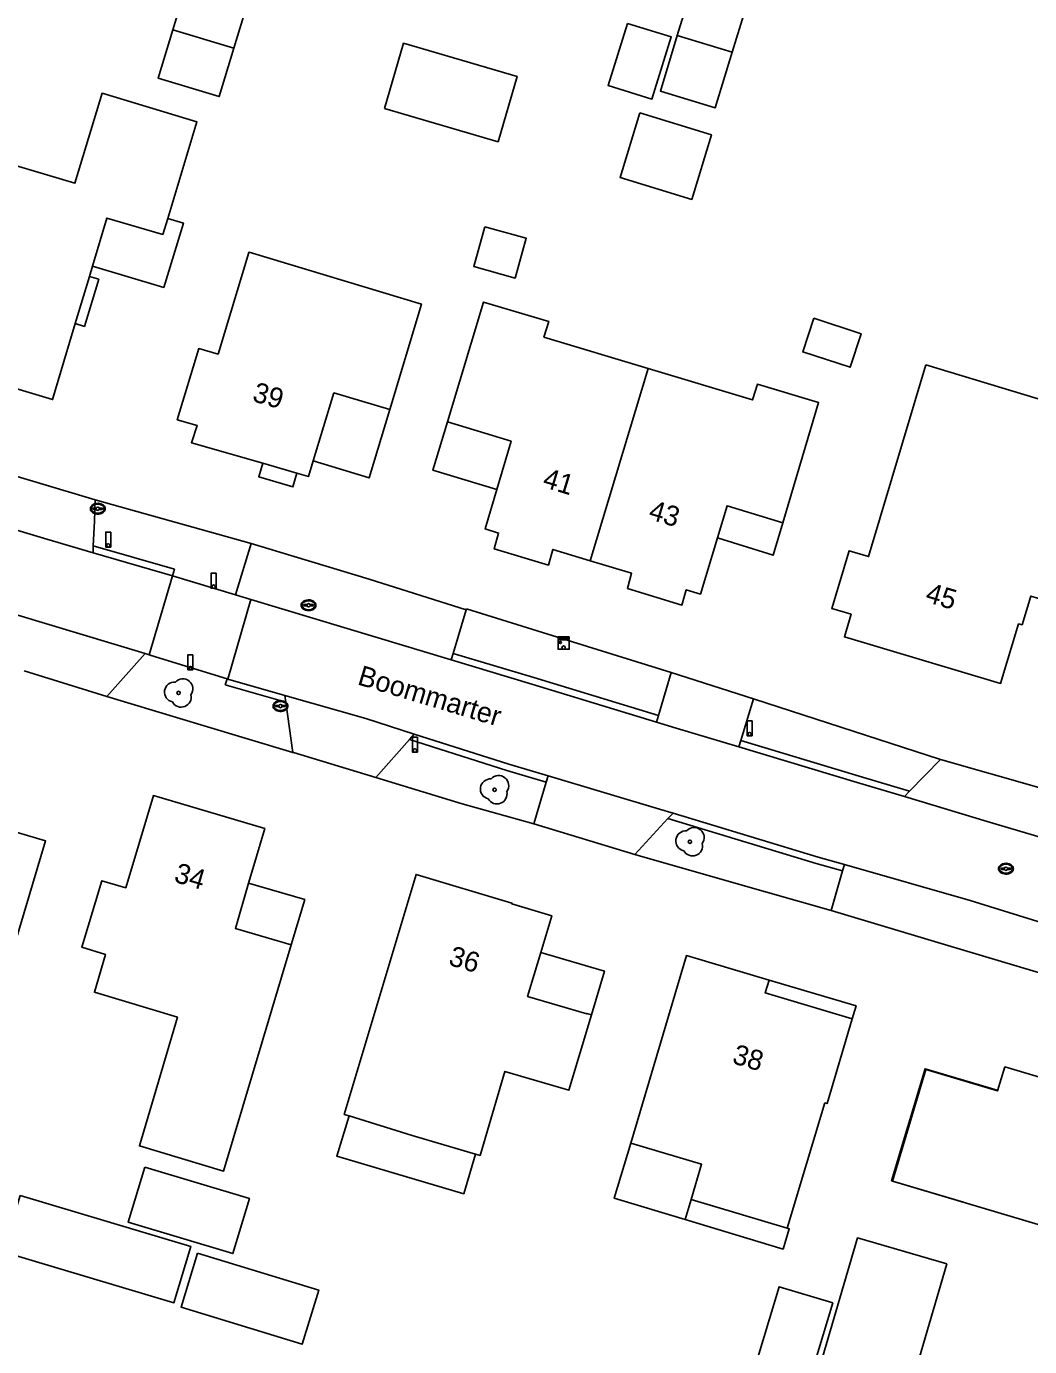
# Model space of a CAD drawing. Extents: x 194485 to 197793, y 468269 to 470822.
# Drawn here: x 197662.2 to 197722.3, y 468527.1 to 468606.2 of the extents above; entities that cross this region are included whole.
import ezdxf

# ---------------------------------------------------------------- set-up
doc = ezdxf.new("R2010")
doc.units = 0
for name, color, linetype in [('BAG plantopografie panden lijnelement overig', 7, 'Continuous'), ('BGT begrenzing pand op maaiveld onder overbouw', 7, 'Continuous'), ('BGT grensvlak gebouwinstallatie plus 1', 7, 'Continuous'), ('BGT grensvlak onbegroeid terreindeel', 7, 'Continuous'), ('BGT grensvlak ondersteunend wegdeel', 7, 'Continuous'), ('BGT grensvlak overig bouwwerk uitbreiding populatie', 7, 'Continuous'), ('BGT grensvlak pand deel overbouw', 7, 'Continuous'), ('BGT grensvlak pand op maaiveld', 7, 'Continuous'), ('BGT grensvlak pand op maaiveld LR', 7, 'Continuous'), ('BGT grensvlak wegdeel', 7, 'Continuous'), ('BGT puntobject kast telecom kast', 7, 'Continuous'), ('BGT puntobject paal afsluitpaal', 7, 'Continuous'), ('BGT puntobject paal lichtmast', 7, 'Continuous'), ('BGT puntobject put inspectie- rioolput', 7, 'Continuous'), ('BGT puntobject put kolk', 7, 'Continuous'), ('BGT puntobject vegetatieobject boom', 7, 'Continuous'), ('BGT tekst huisnummerreeks', 7, 'Continuous'), ('BGT tekst openbare ruimte label weg', 7, 'Continuous')]:
    doc.layers.add(name, color=color, linetype=linetype)

msp = doc.modelspace()

# ---------------------------------------------------------------- linework, layer by layer
at = {"layer": 'BAG plantopografie panden lijnelement overig'}
msp.add_lwpolyline([(197720.378, 468542.442), (197716.066, 468543.734), (197714.057, 468537.027), (197718.369, 468535.736)], dxfattribs=at)
at = {"layer": 'BGT begrenzing pand op maaiveld onder overbouw'}
msp.add_line((197702.055, 468535.906), (197707.791, 468534.183), dxfattribs=at)
at = {"layer": 'BGT grensvlak gebouwinstallatie plus 1'}
for points in [[(197704.5, 468604.618), (197706.063, 468609.678), (197702.783, 468610.691), (197701.22, 468605.631)], [(197674.652, 468604.863), (197675.665, 468608.223), (197672.01, 468609.325), (197670.997, 468605.965)], [(197683.677, 468601.245), (197690.484, 468599.259), (197691.625, 468603.173), (197684.819, 468605.158), (197683.677, 468601.245)], [(197698.971, 468600.991), (197703.262, 468599.681), (197702.08, 468595.806), (197697.788, 468597.116), (197698.971, 468600.991)], [(197666.188, 468591.803), (197670.459, 468590.529), (197671.633, 468594.387), (197670.69, 468594.667)], [(197665.158, 468588.362), (197665.701, 468588.196), (197666.559, 468591.026), (197666.006, 468591.195)], [(197679.405, 468580.143), (197682.761, 468579.127), (197683.991, 468583.215)], [(197687.452, 468582.48), (197686.583, 468579.584), (197690.404, 468578.425)], [(197678.435, 468579.402), (197678.189, 468578.58), (197676.146, 468579.188), (197676.387, 468579.996)], [(197707.549, 468576.441), (197706.97, 468574.49), (197703.622, 468575.527)], [(197678.087, 468551.145), (197678.899, 468553.863), (197675.538, 468554.848)], [(197696.073, 468546.966), (197696.851, 468549.58), (197693.042, 468550.705)], [(197706.72, 468549.043), (197711.925, 468547.498), (197711.698, 468546.73)], [(197689.129, 468538.62), (197688.427, 468536.241), (197680.82, 468538.499), (197681.564, 468540.905)], [(197698.426, 468539.279), (197697.445, 468535.978), (197701.698, 468534.697)], [(197669.314, 468537.839), (197675.589, 468535.962), (197674.601, 468532.657), (197668.325, 468534.534), (197669.314, 468537.839)], [(197661.857, 468536.149), (197672.07, 468533.093), (197671.059, 468529.713), (197660.845, 468532.77), (197661.857, 468536.149)], [(197717.357, 468532.038), (197714.429, 468522.026), (197709.077, 468523.591), (197712.006, 468533.603), (197717.357, 468532.038)], [(197672.481, 468532.689), (197679.738, 468530.479), (197678.75, 468527.235), (197671.494, 468529.445), (197672.481, 468532.689)], [(197710.532, 468529.704), (197708.424, 468522.7), (197705.204, 468523.669), (197707.312, 468530.673), (197710.532, 468529.704)]]:
    msp.add_lwpolyline(points, dxfattribs=at)
at = {"layer": 'BGT grensvlak onbegroeid terreindeel'}
for p, q in [((197666.355, 468577.811), (197675.689, 468575.185)), ((197688.584, 468571.279), (197688.564, 468571.211)), ((197705.778, 468565.888), (197716.99, 468562.254))]:
    msp.add_line(p, q, dxfattribs=at)
for points in [[(197688.584, 468571.279), (197694.935, 468569.305), (197700.857, 468567.473)], [(197667.051, 468566.031), (197672.876, 468564.276), (197678.197, 468562.684)], [(197683.162, 468561.185), (197688.327, 468559.602), (197692.62, 468558.406)], [(197710.427, 468553.206), (197704.602, 468554.868), (197698.667, 468556.565)]]:
    msp.add_lwpolyline(points, dxfattribs=at)
at = {"layer": 'BGT grensvlak ondersteunend wegdeel'}
for p in [(197674.254, 468567.078), (197677.77, 468565.684)]:
    msp.add_line(p, (197674.143, 468566.729), dxfattribs=at)
for points in [[(197666.236, 468575.05), (197671.09, 468573.65), (197670.979, 468573.266)], [(197700.087, 468564.883), (197692.631, 468567.158), (197687.783, 468568.612)], [(197685.173, 468563.45), (197691.01, 468561.597), (197693.363, 468560.894)], [(197705.03, 468563.392), (197712.105, 468561.266), (197715.137, 468560.358)], [(197700.659, 468558.712), (197709.545, 468556.028), (197711.118, 468555.578)]]:
    msp.add_lwpolyline(points, dxfattribs=at)
at = {"layer": 'BGT grensvlak overig bouwwerk uitbreiding populatie'}
for points in [[(197698.228, 468606.348), (197697.076, 468602.632), (197699.701, 468601.818), (197700.853, 468605.534), (197698.228, 468606.348)], [(197689.686, 468594.165), (197692.169, 468593.473), (197691.505, 468591.094), (197689.023, 468591.786), (197689.686, 468594.165)], [(197709.39, 468588.684), (197712.232, 468587.762), (197711.58, 468585.75), (197708.737, 468586.672), (197709.39, 468588.684)]]:
    msp.add_lwpolyline(points, dxfattribs=at)
at = {"layer": 'BGT grensvlak pand deel overbouw'}
msp.add_line((197702.055, 468535.906), (197701.698, 468534.697), dxfattribs=at)
msp.add_lwpolyline([(197701.698, 468534.697), (197707.561, 468532.934), (197707.926, 468534.142), (197707.791, 468534.183)], dxfattribs=at)
at = {"layer": 'BGT grensvlak pand op maaiveld'}
for p, q in [((197674.652, 468604.863), (197670.997, 468605.965)), ((197701.22, 468605.631), (197704.5, 468604.618)), ((197666.006, 468591.195), (197666.188, 468591.803)), ((197665.158, 468588.362), (197666.006, 468591.195)), ((197676.387, 468579.996), (197678.435, 468579.402))]:
    msp.add_line(p, q, dxfattribs=at)
for points in [[(197670.997, 468605.965), (197670.121, 468603.061), (197673.776, 468601.959), (197674.652, 468604.863)], [(197704.5, 468604.618), (197703.491, 468601.284), (197700.211, 468602.297), (197701.22, 468605.631)], [(197670.69, 468594.667), (197672.442, 468600.455), (197666.761, 468602.161), (197665.133, 468596.777), (197659.338, 468598.502), (197659.177, 468597.967), (197657.744, 468598.397), (197656.328, 468593.701), (197657.767, 468593.269), (197655.66, 468586.247), (197663.796, 468583.811), (197665.158, 468588.362)], [(197666.188, 468591.803), (197667.05, 468594.685), (197670.399, 468593.707), (197670.69, 468594.667)], [(197676.387, 468579.996), (197672.116, 468581.233), (197672.448, 468582.268), (197671.261, 468582.609), (197672.551, 468586.871), (197673.707, 468586.54), (197675.546, 468592.632), (197675.569, 468592.638), (197685.894, 468589.539), (197683.991, 468583.215)], [(197699.477, 468585.672), (197693.231, 468587.553), (197693.521, 468588.497), (197689.605, 468589.657), (197687.452, 468582.48)], [(197716.116, 468585.899), (197712.682, 468574.407), (197711.507, 468574.761), (197710.476, 468571.304), (197711.633, 468570.955), (197711.233, 468569.6), (197720.587, 468566.812), (197721.664, 468570.38), (197721.876, 468570.324), (197722.398, 468572.041), (197726.181, 468570.912), (197728.517, 468578.669), (197724.718, 468579.788), (197725.668, 468582.992), (197716.116, 468585.899)], [(197707.549, 468576.441), (197709.685, 468583.636), (197706.021, 468584.733), (197705.723, 468583.79), (197699.477, 468585.672)], [(197679.405, 468580.143), (197680.644, 468584.218), (197683.991, 468583.215)], [(197687.452, 468582.48), (197691.267, 468581.32), (197690.404, 468578.425)], [(197678.435, 468579.402), (197679.12, 468579.204), (197679.405, 468580.143)], [(197695.998, 468574.164), (197693.761, 468574.84), (197693.499, 468573.901), (197690.256, 468574.882), (197690.518, 468575.821), (197689.702, 468576.068), (197690.404, 468578.425)], [(197707.549, 468576.441), (197704.204, 468577.458), (197703.622, 468575.527)], [(197703.622, 468575.527), (197702.609, 468572.164), (197701.756, 468572.422), (197701.5, 468571.505), (197698.228, 468572.494), (197698.484, 468573.412), (197695.998, 468574.164)], [(197656.791, 468549.995), (197660.815, 468548.803), (197663.377, 468557.374), (197659.571, 468558.51), (197660.852, 468562.786), (197656.176, 468564.17)], [(197675.538, 468554.848), (197675.73, 468555.504), (197676.51, 468558.115), (197669.833, 468560.09), (197668.18, 468554.573), (197666.754, 468554.99), (197665.546, 468551.012), (197666.96, 468550.585), (197666.303, 468548.311), (197671.273, 468546.821), (197668.996, 468539.11), (197674.039, 468537.598), (197678.087, 468551.145)], [(197693.042, 468550.705), (197693.702, 468552.901), (197691.301, 468553.62), (197691.298, 468553.621), (197691.308, 468553.653), (197685.568, 468555.37), (197681.265, 468540.997), (197681.564, 468540.905)], [(197678.087, 468551.145), (197674.747, 468552.141), (197675.538, 468554.848)], [(197696.073, 468546.966), (197695.801, 468547.046), (197695.791, 468547.013), (197692.248, 468548.061), (197693.042, 468550.705)], [(197706.72, 468549.043), (197701.762, 468550.515), (197698.426, 468539.279)], [(197711.698, 468546.73), (197706.492, 468548.272), (197706.72, 468549.043)], [(197689.129, 468538.62), (197689.4, 468538.54), (197690.892, 468543.569), (197694.728, 468542.447), (197696.073, 468546.966)], [(197707.791, 468534.183), (197710.061, 468541.688), (197710.192, 468541.649), (197711.698, 468546.73)], [(197714.109, 468537.008), (197716.113, 468543.694), (197720.409, 468542.409), (197720.841, 468543.839), (197727.349, 468541.906), (197727.613, 468542.775), (197732.137, 468541.42), (197729.88, 468533.868), (197724, 468535.619), (197723.579, 468534.185), (197714.109, 468537.008)], [(197681.564, 468540.905), (197685.344, 468539.736), (197689.129, 468538.62)], [(197698.426, 468539.279), (197702.678, 468538.013), (197702.055, 468535.906)]]:
    msp.add_lwpolyline(points, dxfattribs=at)
at = {"layer": 'BGT grensvlak pand op maaiveld LR'}
msp.add_line((197699.477, 468585.672), (197695.998, 468574.164), dxfattribs=at)
at = {"layer": 'BGT grensvlak wegdeel'}
for p, q in [((197666.219, 468574.642), (197666.236, 468575.05)), ((197675.689, 468575.185), (197674.762, 468572.12)), ((197666.219, 468574.642), (197670.979, 468573.266)), ((197669.584, 468568.525), (197670.979, 468573.266)), ((197670.979, 468573.266), (197674.762, 468572.12)), ((197675.662, 468571.847), (197674.294, 468567.066)), ((197674.762, 468572.12), (197675.662, 468571.847)), ((197669.349, 468568.596), (197661.519, 468570.961)), ((197688.564, 468571.211), (197687.783, 468568.612)), ((197667.051, 468566.031), (197669.349, 468568.596)), ((197669.584, 468568.525), (197669.349, 468568.596)), ((197669.71, 468568.486), (197669.584, 468568.525)), ((197674.254, 468567.078), (197669.71, 468568.486)), ((197687.783, 468568.612), (197687.668, 468568.229)), ((197667.051, 468566.031), (197662.088, 468567.557)), ((197674.294, 468567.066), (197674.254, 468567.078)), ((197677.712, 468566.087), (197674.294, 468567.066)), ((197700.857, 468567.473), (197700.087, 468564.883)), ((197700.857, 468567.473), (197705.778, 468565.888)), ((197677.77, 468565.684), (197677.712, 468566.087)), ((197678.197, 468562.684), (197677.77, 468565.684)), ((197705.778, 468565.888), (197705.03, 468563.392)), ((197700.087, 468564.883), (197699.973, 468564.499)), ((197685.465, 468563.778), (197685.173, 468563.45)), ((197685.173, 468563.45), (197683.162, 468561.185)), ((197705.03, 468563.392), (197704.915, 468563.009)), ((197716.99, 468562.254), (197715.137, 468560.358)), ((197693.363, 468560.894), (197693.478, 468561.278)), ((197692.62, 468558.406), (197693.363, 468560.894)), ((197715.137, 468560.358), (197714.821, 468560.035)), ((197700.962, 468559.04), (197700.659, 468558.712)), ((197692.62, 468558.406), (197698.667, 468556.565)), ((197700.659, 468558.712), (197698.667, 468556.565)), ((197711.118, 468555.578), (197711.23, 468555.963)), ((197710.427, 468553.206), (197711.118, 468555.578))]:
    msp.add_line(p, q, dxfattribs=at)
for points in [[(197661.277, 468579.332), (197665.748, 468577.993), (197666.355, 468577.811)], [(197666.236, 468575.05), (197666.299, 468576.529), (197666.355, 468577.811)], [(197659.494, 468576.638), (197663.442, 468575.445), (197666.219, 468574.642)], [(197675.689, 468575.185), (197682.762, 468573.066), (197688.564, 468571.211)], [(197675.662, 468571.847), (197683.095, 468569.601), (197687.668, 468568.229)], [(197699.973, 468564.499), (197692.515, 468566.775), (197687.668, 468568.229)], [(197677.712, 468566.087), (197682.554, 468564.702), (197685.465, 468563.778)], [(197704.915, 468563.009), (197701.146, 468564.141), (197699.973, 468564.499)], [(197685.465, 468563.778), (197691.128, 468561.98), (197693.478, 468561.278)], [(197704.915, 468563.009), (197711.99, 468560.883), (197714.821, 468560.035)], [(197683.162, 468561.185), (197678.223, 468562.676), (197678.197, 468562.684)], [(197728.067, 468559.268), (197723.39, 468560.791), (197723.272, 468560.433), (197722.729, 468560.61), (197716.99, 468562.254)], [(197693.478, 468561.278), (197700.162, 468559.282), (197700.962, 468559.04)], [(197728.633, 468555.934), (197719.782, 468558.547), (197714.821, 468560.035)], [(197700.962, 468559.04), (197709.658, 468556.413), (197711.23, 468555.963)], [(197711.23, 468555.963), (197718.763, 468553.804), (197725.972, 468551.577)], [(197710.427, 468553.206), (197717.224, 468551.175), (197723.863, 468549.191)]]:
    msp.add_lwpolyline(points, dxfattribs=at)
at = {"layer": 'BGT puntobject kast telecom kast'}
msp.add_lwpolyline([(197694.749, 468569.604), (197694.073, 468569.604), (197694.073, 468569.503), (197694.749, 468569.503)], close=True, dxfattribs=at)
msp.add_lwpolyline([(197694.411, 468568.856), (197694.749, 468568.856), (197694.749, 468569.43), (197694.073, 468569.43), (197694.073, 468568.856), (197694.411, 468568.856)], dxfattribs=at)
for centre, radius in [((197694.215, 468569.261), 0.0607), ((197694.411, 468568.956), 0.1)]:
    msp.add_circle(centre, radius, dxfattribs=at)
for start, end in [(0, 180), (180, 0)]:
    msp.add_arc((197694.411, 468568.956), 0.1, start, end, dxfattribs=at)
at = {"layer": 'BGT puntobject paal afsluitpaal'}
for points in [[(197673.587, 468573.415), (197673.287, 468573.415), (197673.287, 468572.515), (197673.437, 468572.515)], [(197673.437, 468572.515), (197673.587, 468572.515), (197673.587, 468573.415)], [(197672.198, 468568.534), (197671.898, 468568.534), (197671.898, 468567.634), (197672.048, 468567.634)], [(197672.048, 468567.634), (197672.198, 468567.634), (197672.198, 468568.534)]]:
    msp.add_lwpolyline(points, dxfattribs=at)
for centre, start, end in [((197673.437, 468572.615), 0, 180), ((197673.437, 468572.615), 0, 180), ((197673.437, 468572.615), 180, 0), ((197673.437, 468572.615), 180, 270), ((197673.437, 468572.615), 270, 0), ((197672.048, 468567.734), 0, 180), ((197672.048, 468567.734), 0, 180), ((197672.048, 468567.734), 180, 0), ((197672.048, 468567.734), 180, 270), ((197672.048, 468567.734), 270, 0)]:
    msp.add_arc(centre, 0.1, start, end, dxfattribs=at)
at = {"layer": 'BGT puntobject paal lichtmast'}
for points in [[(197667.284, 468575.882), (197666.984, 468575.882), (197666.984, 468574.982), (197667.134, 468574.982)], [(197667.134, 468574.982), (197667.284, 468574.982), (197667.284, 468575.882)], [(197705.697, 468564.578), (197705.397, 468564.578), (197705.397, 468563.678), (197705.547, 468563.678)], [(197705.547, 468563.678), (197705.697, 468563.678), (197705.697, 468564.578)], [(197685.653, 468563.595), (197685.353, 468563.595), (197685.353, 468562.695), (197685.503, 468562.695)], [(197685.503, 468562.695), (197685.653, 468562.695), (197685.653, 468563.595)]]:
    msp.add_lwpolyline(points, dxfattribs=at)
for centre, start, end in [((197667.134, 468575.082), 0, 180), ((197667.134, 468575.082), 0, 180), ((197667.134, 468575.082), 180, 0), ((197667.134, 468575.082), 180, 270), ((197667.134, 468575.082), 270, 0), ((197705.547, 468563.778), 0, 180), ((197705.547, 468563.778), 0, 180), ((197705.547, 468563.778), 180, 0), ((197705.547, 468563.778), 180, 270), ((197705.547, 468563.778), 270, 0), ((197685.503, 468562.795), 0, 180), ((197685.503, 468562.795), 0, 180), ((197685.503, 468562.795), 180, 0), ((197685.503, 468562.795), 180, 270), ((197685.503, 468562.795), 270, 0)]:
    msp.add_arc(centre, 0.1, start, end, dxfattribs=at)
at = {"layer": 'BGT puntobject put inspectie- rioolput'}
for p, q in [((197679.038, 468571.535), (197678.881, 468571.535)), ((197679.381, 468571.535), (197679.224, 468571.535)), ((197678.881, 468571.46), (197679.038, 468571.46)), ((197679.224, 468571.46), (197679.381, 468571.46)), ((197677.35, 468565.496), (197677.193, 468565.496)), ((197677.193, 468565.421), (197677.35, 468565.421)), ((197677.693, 468565.496), (197677.536, 468565.496)), ((197677.536, 468565.421), (197677.693, 468565.421)), ((197720.815, 468555.751), (197720.658, 468555.751)), ((197721.158, 468555.751), (197721.001, 468555.751)), ((197720.658, 468555.676), (197720.815, 468555.676)), ((197721.001, 468555.676), (197721.158, 468555.676))]:
    msp.add_line(p, q, dxfattribs=at)
for centre, radius, start, end in [((197678.881, 468571.498), 0.0375, 90, 270), ((197679.131, 468571.498), 0.1, 0, 180), ((197679.131, 468571.498), 0.1, 157.97569, 180), ((197679.131, 468571.498), 0.1, 180, 202.02431), ((197679.131, 468571.498), 0.1, 180, 0), ((197679.131, 468571.498), 0.1, 0, 22.02431), ((197679.131, 468571.498), 0.1, 337.97569, 0), ((197679.381, 468571.498), 0.0375, 270, 90), ((197677.193, 468565.458), 0.0375, 90, 270), ((197677.443, 468565.458), 0.1, 0, 180), ((197677.443, 468565.458), 0.1, 157.97569, 180), ((197677.443, 468565.458), 0.1, 180, 202.02431), ((197677.443, 468565.458), 0.1, 180, 0), ((197677.443, 468565.458), 0.1, 0, 22.02431), ((197677.443, 468565.458), 0.1, 337.97569, 0), ((197677.693, 468565.458), 0.0375, 270, 90), ((197720.658, 468555.713), 0.0375, 90, 270), ((197720.908, 468555.713), 0.1, 0, 180), ((197720.908, 468555.713), 0.1, 157.97569, 180), ((197720.908, 468555.713), 0.1, 180, 202.02431), ((197720.908, 468555.713), 0.1, 180, 0), ((197720.908, 468555.713), 0.1, 0, 22.02431), ((197720.908, 468555.713), 0.1, 337.97569, 0), ((197721.158, 468555.713), 0.0375, 270, 90)]:
    msp.add_arc(centre, radius, start, end, dxfattribs=at)
for centre in [(197679.131, 468571.498), (197677.443, 468565.458), (197720.908, 468555.713)]:
    msp.add_ellipse(centre, major_axis=(0.392, 0), ratio=0.689655, dxfattribs=at)
for points in [[(197679.573, 468571.498), (197679.573, 468571.541), (197679.561, 468571.585), (197679.495, 468571.699), (197679.414, 468571.756), (197679.222, 468571.821), (197679.112, 468571.827), (197678.909, 468571.786), (197678.818, 468571.739), (197678.715, 468571.622), (197678.69, 468571.562), (197678.688, 468571.44), (197678.712, 468571.379), (197678.796, 468571.28), (197678.855, 468571.241), (197679.034, 468571.173), (197679.168, 468571.166), (197679.401, 468571.228), (197679.501, 468571.297), (197679.564, 468571.422), (197679.573, 468571.46), (197679.573, 468571.498)], [(197677.885, 468565.458), (197677.885, 468565.501), (197677.873, 468565.545), (197677.807, 468565.659), (197677.726, 468565.716), (197677.534, 468565.781), (197677.424, 468565.787), (197677.221, 468565.746), (197677.13, 468565.699), (197677.027, 468565.582), (197677.002, 468565.522), (197677, 468565.4), (197677.024, 468565.339), (197677.108, 468565.24), (197677.167, 468565.201), (197677.346, 468565.133), (197677.48, 468565.126), (197677.713, 468565.188), (197677.813, 468565.257), (197677.876, 468565.382), (197677.885, 468565.42), (197677.885, 468565.458)], [(197721.35, 468555.713), (197721.35, 468555.756), (197721.338, 468555.8), (197721.272, 468555.914), (197721.191, 468555.971), (197720.999, 468556.036), (197720.889, 468556.042), (197720.686, 468556.001), (197720.595, 468555.954), (197720.492, 468555.837), (197720.467, 468555.777), (197720.465, 468555.655), (197720.489, 468555.594), (197720.573, 468555.495), (197720.632, 468555.456), (197720.811, 468555.388), (197720.945, 468555.381), (197721.178, 468555.443), (197721.278, 468555.512), (197721.341, 468555.637), (197721.35, 468555.675), (197721.35, 468555.713)]]:
    msp.add_open_spline(points, degree=3, dxfattribs=at)
at = {"layer": 'BGT puntobject put kolk'}
for p, q in [((197666.409, 468577.315), (197666.252, 468577.315)), ((197666.252, 468577.24), (197666.409, 468577.24)), ((197666.752, 468577.315), (197666.595, 468577.315)), ((197666.595, 468577.24), (197666.752, 468577.24))]:
    msp.add_line(p, q, dxfattribs=at)
for centre, radius, start, end in [((197666.252, 468577.277), 0.0375, 90, 270), ((197666.502, 468577.277), 0.1, 0, 180), ((197666.502, 468577.277), 0.1, 157.97569, 180), ((197666.502, 468577.277), 0.1, 180, 202.02431), ((197666.502, 468577.277), 0.1, 180, 0), ((197666.502, 468577.277), 0.1, 0, 22.02431), ((197666.502, 468577.277), 0.1, 337.97569, 0), ((197666.752, 468577.277), 0.0375, 270, 90)]:
    msp.add_arc(centre, radius, start, end, dxfattribs=at)
msp.add_ellipse((197666.502, 468577.277), major_axis=(0.392, 0), ratio=0.689655, dxfattribs=at)
msp.add_open_spline([(197666.944, 468577.277), (197666.944, 468577.32), (197666.932, 468577.364), (197666.866, 468577.478), (197666.785, 468577.535), (197666.593, 468577.6), (197666.483, 468577.606), (197666.28, 468577.565), (197666.189, 468577.518), (197666.086, 468577.401), (197666.061, 468577.341), (197666.059, 468577.219), (197666.083, 468577.158), (197666.167, 468577.059), (197666.226, 468577.02), (197666.405, 468576.952), (197666.539, 468576.945), (197666.772, 468577.007), (197666.872, 468577.076), (197666.935, 468577.201), (197666.944, 468577.239), (197666.944, 468577.277)], degree=3, dxfattribs=at)
at = {"layer": 'BGT puntobject vegetatieobject boom'}
for centre in [(197671.348, 468566.241), (197690.27, 468560.443), (197701.979, 468557.33)]:
    msp.add_circle(centre, 0.1, dxfattribs=at)
for centre, radius, start, end in [((197671.098, 468566.291), 0.6, 85.13702, 257.75442), ((197671.598, 468566.491), 0.6, 323.54458, 138.4658), ((197671.498, 468565.991), 0.6, 208.50578, 13.83556), ((197671.348, 468566.241), 0.1, 0, 180), ((197671.348, 468566.241), 0.1, 180, 0), ((197690.52, 468560.693), 0.6, 323.54458, 138.4658), ((197690.02, 468560.493), 0.6, 85.13702, 257.75442), ((197690.27, 468560.443), 0.1, 0, 180), ((197690.27, 468560.443), 0.1, 180, 0), ((197690.42, 468560.193), 0.6, 208.50578, 13.83556), ((197702.229, 468557.58), 0.6, 323.54458, 138.4658), ((197701.729, 468557.38), 0.6, 85.13702, 257.75442), ((197701.979, 468557.33), 0.1, 0, 180), ((197701.979, 468557.33), 0.1, 180, 0), ((197702.129, 468557.08), 0.6, 208.50578, 13.83556)]:
    msp.add_arc(centre, radius, start, end, dxfattribs=at)

# ---------------------------------------------------------------- texts
at = {"layer": 'BGT tekst huisnummerreeks'}
for s, rotation, p in [('39', 343.8, (197675.704, 468583.735)), ('41', 343.2, (197693.09, 468578.595)), ('43', 343.2, (197699.433, 468576.677)), ('45', 343.4, (197716.02, 468571.721)), ('34', 343.5, (197671.012, 468554.945)), ('36', 343.3, (197687.454, 468549.97)), ('38', 343.5, (197704.45, 468544.079))]:
    msp.add_text(s, height=1.2, rotation=rotation, dxfattribs=at).set_placement(p)
at = {"layer": 'BGT tekst openbare ruimte label weg'}
msp.add_text('Boommarter', height=1.2, rotation=343.3, dxfattribs=at).set_placement((197682, 468566.766))

doc.saveas('drawing.dxf')
